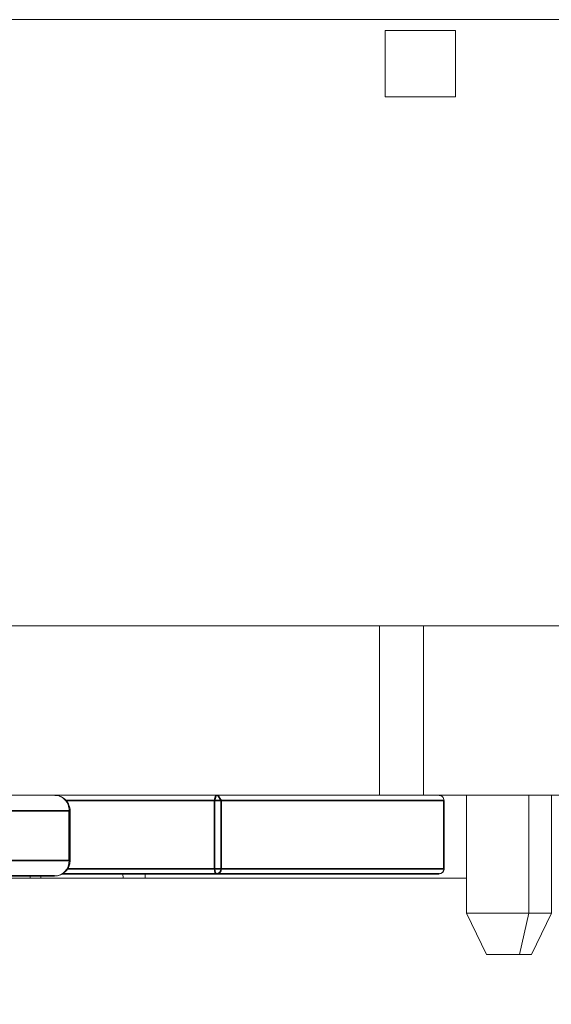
# Model space of a CAD drawing. Header units: millimetres. Extents: x 4 to 1188, y 1 to 840.
# Tile 294 of 310: x 860.172 to 860.858, y 417.683 to 418.952. Entities that reach past the tile are written whole.
import ezdxf

# ---------------------------------------------------------------- set-up
doc = ezdxf.new("R2010")
doc.units = ezdxf.units.MM
doc.layers.add('1', color=7, linetype='Continuous')
doc.styles.add('Arial Unicode MS', font='Arial Unicode MS')
doc.dimstyles.get("Standard").update_dxf_attribs({"dimtxt": 0.18, "dimasz": 0.18, "dimexe": 0.18, "dimexo": 0.0625, "dimgap": 0.09, "dimtad": 0, "dimtih": 1, "dimtoh": 1, "dimdec": 4, "dimzin": 0, "dimdsep": 46, "dimtxsty": 'Standard', "dimcen": 0.09, "dimadec": 0, "dimazin": 0, "dimtfac": 1, "dimtdec": 4, "dimtofl": 0, "dimtmove": 0, "dimatfit": 3, "dimfxl": 0, "dimtolj": 1, "dimtzin": 0, "dimarcsym": 0})

# ---------------------------------------------------------------- blocks, each defined once
blk = doc.blocks.new('_U29')
at = {"layer": '1', "color": 18, "lineweight": 35}
for p, q in [((843.8309, 533.0864), (895.2258, 533.0864)), ((893.2258, 533.0864), (893.2258, 331.753)), ((847.8309, 331.753), (895.2258, 331.753))]:
    blk.add_line(p, q, dxfattribs=at)
at = {"layer": '1', "color": 18, "lineweight": 70}
for points in [[(893.2258, 533.0864), (894.0018, 529.5864), (892.4499, 529.5864)], [(893.2258, 331.753), (892.4499, 335.253), (894.0018, 335.253)]]:
    blk.add_solid(points, dxfattribs=at)
at = {"layer": '1', "color": 18, "linetype": 'Continuous', "lineweight": 13, "insert": (892.7729, 428.043), "char_height": 3, "attachment_point": 7, "rotation": 90, "line_spacing_factor": 1.047437, "style": 'Arial Unicode MS'}
blk.add_mtext('\\fArial Unicode MS|b0|i0;\\W1.0000;1510', dxfattribs=at)

msp = doc.modelspace()

# ---------------------------------------------------------------- hatches: boundary and pattern name
at = {"layer": '1', "linetype": 'Continuous', "lineweight": 35}
h = msp.add_hatch(dxfattribs=at)
h.set_pattern_fill('ANSI31', color=154, scale=1.55, angle=-2.13e-14, style=0)
h.paths.add_polyline_path([(868.8479, 416.5886), (868.8479, 416.1886), (866.3207, 416.1886), (866.3207, 416.5886)], flags=0)
edge = h.paths.add_edge_path(flags=0)
edge.add_arc((879.174, 421.7686), 0.5067, 0, 90, ccw=False)
edge.add_line((879.6807, 421.7686), (879.6807, 420.1886))
edge.add_line((879.6807, 420.1886), (879.2807, 420.1886))
edge.add_line((879.2807, 420.1886), (879.2807, 421.7686))
edge.add_arc((879.174, 421.7686), 0.1067, 360, 450)
edge.add_line((879.174, 421.8753), (877.8407, 421.8753))
edge.add_line((877.8407, 421.8753), (877.8407, 422.2753))
edge.add_line((877.8407, 422.2753), (879.174, 422.2753))
edge = h.paths.add_edge_path(flags=0)
edge.add_arc((859.3873, 421.7686), 0.1067, 90, 180)
edge.add_line((859.2807, 421.7686), (859.2807, 420.1886))
edge.add_line((859.2807, 420.1886), (858.8807, 420.1886))
edge.add_line((858.8807, 420.1886), (858.8807, 421.7686))
edge.add_arc((859.3873, 421.7686), 0.5067, 90, 180, ccw=False)
edge.add_line((859.3873, 422.2753), (860.7207, 422.2753))
edge.add_line((860.7207, 422.2753), (860.7207, 421.8753))
edge.add_line((860.7207, 421.8753), (859.3873, 421.8753))
h.paths.add_polyline_path([(869.7135, 416.1886), (869.7135, 416.5886), (872.2407, 416.5886), (872.2407, 416.1886)], flags=0)
h = msp.add_hatch(dxfattribs=at)
h.set_pattern_fill('ANSI31', color=154, scale=1.55, angle=-2.13e-14, style=0)
h.paths.add_polyline_path([(860.1443, 418.952), (862.0206, 418.952), (862.0206, 418.152), (862.4105, 418.152), (862.4105, 417.952), (854.8936, 417.952), (854.8936, 417.7026), (854.228, 417.7026), (854.228, 417.952), (854.043, 417.952), (854.043, 418.152), (860.1443, 418.152)], flags=0)
h = msp.add_hatch(dxfattribs=at)
h.set_pattern_fill('ANSI31', color=154, scale=1.55, angle=29.9848, style=0)
h.paths.add_polyline_path([(854.043, 417.952), (854.043, 418.1704), (860.6361, 418.1704), (860.6361, 417.952)], flags=0)
h.paths.add_polyline_path([(861.6047, 417.952), (861.6047, 418.1704), (863.2703, 418.1704), (863.2703, 417.952)], flags=0)
h.paths.add_polyline_path([(863.6612, 417.952), (863.6612, 418.1704), (864.3597, 418.1704), (864.3597, 417.952)], flags=0)
h.paths.add_polyline_path([(860.6925, 417.952), (860.6925, 418.1704), (861.5009, 418.1704), (861.5009, 417.952)], flags=0)

# ---------------------------------------------------------------- linework, layer by layer
at = {"layer": '1', "color": 154, "linetype": 'Continuous', "lineweight": 13}
for p, q in [((860.1443, 418.952), (862.0206, 418.952)), ((860.6432, 418.8527), (860.6432, 418.938)), ((860.6432, 418.938), (860.734, 418.938)), ((860.734, 418.938), (860.734, 418.8527)), ((860.734, 418.8527), (860.6432, 418.8527)), ((854.043, 418.1704), (860.6361, 418.1704)), ((860.6361, 418.1704), (860.6361, 417.952)), ((860.6361, 418.1704), (860.6925, 418.1704)), ((860.6925, 417.952), (860.6925, 418.1704)), ((860.6925, 418.1704), (861.5009, 418.1704)), ((860.6361, 417.952), (854.043, 417.952)), ((862.4105, 417.952), (854.8936, 417.952)), ((860.4255, 417.952), (860.4247, 417.9515)), ((860.4279, 417.9514), (860.4255, 417.952)), ((861.5009, 417.952), (860.6925, 417.952)), ((860.7482, 417.952), (860.7482, 417.8)), ((860.8284, 417.8), (860.8284, 417.952)), ((860.8576, 417.952), (860.8576, 417.8)), ((860.7195, 417.8573), (860.7195, 417.9453)), ((860.2368, 417.868), (860.2368, 417.932)), ((860.2168, 417.848), (860.0991, 417.848)), ((860.1853, 417.8453), (860.1853, 417.848)), ((860.199, 417.848), (860.199, 417.8453)), ((860.3244, 417.8506), (860.2263, 417.8506)), ((860.3049, 417.8506), (860.3053, 417.8453)), ((860.7128, 417.8506), (860.3244, 417.8506)), ((860.3334, 417.8506), (860.3334, 417.8453)), ((860.7482, 417.8453), (859.1558, 417.8453)), ((860.7482, 417.8), (860.8284, 417.8)), ((860.7482, 417.8), (860.7738, 417.7467)), ((860.8164, 417.7467), (860.8284, 417.8)), ((860.8576, 417.8), (860.8284, 417.8)), ((860.8576, 417.8), (860.8319, 417.7467)), ((860.7738, 417.7467), (860.7893, 417.7467)), ((860.7738, 417.7467), (860.8164, 417.7467)), ((860.7893, 417.7467), (860.8319, 417.7467)), ((860.8319, 417.7467), (860.8164, 417.7467))]:
    msp.add_line(p, q, dxfattribs=at)
at = {"layer": '1', "color": 154, "linetype": 'Continuous', "lineweight": 35}
for p, q in [((860.4247, 417.9515), (860.4232, 417.9453)), ((860.4318, 417.9453), (860.4279, 417.9514)), ((860.2315, 417.9453), (860.4232, 417.9453)), ((860.4232, 417.9453), (860.4232, 417.8573)), ((860.4232, 417.9453), (860.4318, 417.9453)), ((860.4318, 417.9453), (860.7191, 417.9453)), ((860.4318, 417.8573), (860.4318, 417.9453)), ((860.7195, 417.9453), (860.7191, 417.9453)), ((860.7191, 417.9453), (860.7191, 417.8573)), ((860.1581, 417.932), (860.2356, 417.932)), ((860.2368, 417.932), (860.2356, 417.932)), ((860.2356, 417.932), (860.2356, 417.868)), ((860.2356, 417.868), (860.1581, 417.868)), ((860.2368, 417.868), (860.2356, 417.868)), ((860.1393, 417.848), (860.2168, 417.848)), ((860.2263, 417.8506), (860.4255, 417.8506)), ((860.4232, 417.8573), (860.2336, 417.8573)), ((860.4318, 417.8573), (860.4232, 417.8573)), ((860.4255, 417.8506), (860.7128, 417.8506)), ((860.7191, 417.8573), (860.4318, 417.8573)), ((860.7195, 417.8573), (860.7191, 417.8573))]:
    msp.add_line(p, q, dxfattribs=at)
at = {"layer": '1', "color": 154, "linetype": 'Continuous', "lineweight": 13}
for centre, major_axis, start_param, end_param in [((860.2168, 417.932), (0, -0.02), 1.570796, 3.141593), ((860.7128, 417.9453), (0, -0.00667), 1.570796, 3.141593), ((860.2168, 417.868), (0, -0.02), 0, 1.570796), ((860.7128, 417.8573), (0, -0.00667), 0, 1.570796)]:
    msp.add_ellipse(centre, major_axis=major_axis, ratio=0.939693, start_param=start_param, end_param=end_param, dxfattribs=at)
at = {"layer": '1', "color": 154, "linetype": 'Continuous', "lineweight": 35}
for major_axis, ratio, start_param, end_param in [((0, -0.00667), 0.34202, 4.712389, 6.283185), ((0, 0.00667), 0.939693, 3.141593, 4.712389)]:
    msp.add_ellipse((860.4255, 417.8573), major_axis=major_axis, ratio=ratio, start_param=start_param, end_param=end_param, dxfattribs=at)
at = {"layer": '1', "color": 154, "linetype": 'Continuous', "lineweight": 13}
for points, knots in [([(860.2368, 417.932), (860.2368, 417.9346), (860.2361, 417.9382), (860.2336, 417.9431), (860.2305, 417.9469), (860.2256, 417.9502), (860.2207, 417.952), (860.2177, 417.9518), (860.2169, 417.9517)], [0, 0, 0, 0, 0.247015, 0.350827, 0.522772, 0.709628, 0.918278, 1, 1, 1, 1]), ([(860.2171, 417.8483), (860.2186, 417.8482), (860.2224, 417.8483), (860.228, 417.851), (860.2326, 417.8552), (860.2354, 417.86), (860.2366, 417.8642), (860.2368, 417.867), (860.2368, 417.868)], [0, 0, 0, 0, 0.13971, 0.368148, 0.582215, 0.733011, 0.904495, 1, 1, 1, 1]), ([(860.7137, 417.8511), (860.7145, 417.8512), (860.716, 417.8515), (860.7179, 417.853), (860.7191, 417.855), (860.7194, 417.8565), (860.7193, 417.8573)], [0, 0, 0, 0, 0.257395, 0.510125, 0.757791, 1, 1, 1, 1])]:
    msp.add_open_spline(points, degree=3, knots=knots, dxfattribs=at)
msp.add_open_spline([(860.4279, 417.9514), (860.4263, 417.952), (860.4247, 417.9514)], degree=2, dxfattribs=at)

# ---------------------------------------------------------------- dimensions: what is measured, and where the dimension line sits
at = {"layer": '1', "color": 18, "linetype": 'Continuous', "lineweight": 13}
dim = msp.add_linear_dim(base=(893.2258, 331.753), p1=(808.3634, 533.0864), p2=(810.3634, 331.753), angle=90, dimstyle='Standard', override={"dimtxt": 3, "dimasz": 3.5, "dimexe": 2, "dimexo": 1, "dimgap": 1.5, "dimtad": 1, "dimtih": 0, "dimtoh": 0, "dimdec": 2, "dimlfac": 7.5, "dimzin": 8, "dimdsep": 44, "dimlunit": 2, "dimtxsty": 'Arial Unicode MS', "dimsah": 1, "dimse1": 0, "dimse2": 0, "dimsd1": 0, "dimsd2": 0, "dimclrd": 18, "dimclre": 18, "dimclrt": 18, "dimtol": 0, "dimtm": -0.1, "dimtfac": 0.666667, "dimtdec": 2, "dimtofl": 1, "dimtmove": 0, "dimtzin": 8, "dimlwd": 35, "dimlwe": 35}, dxfattribs=at)
dim.commit()
dim.dimension.update_dxf_attribs({"geometry": '_U29', "text_midpoint": (893.2258, 432.4197), "dimtype": 160})

doc.saveas('drawing.dxf')
